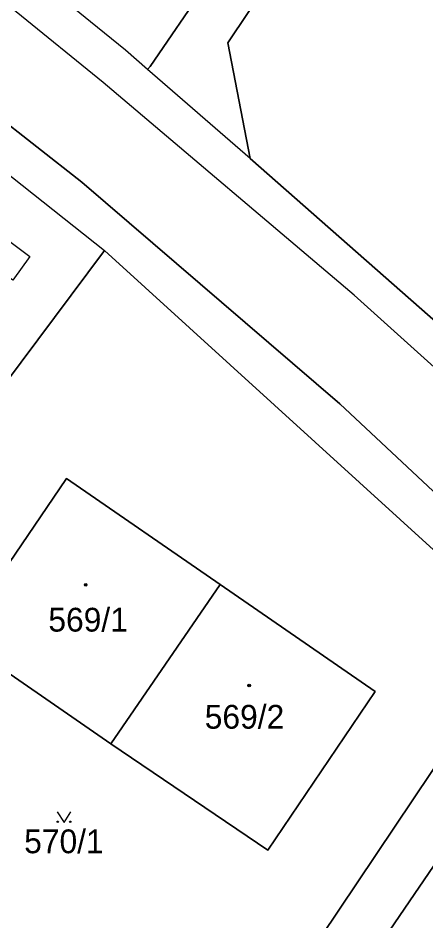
# Model space of a CAD drawing. Extents: x -600309 to -598967, y -1161267 to -1160292.
# Drawn here: x -600252.4 to -600223.2, y -1160468.5 to -1160403.9 of the extents above; entities that cross this region are included whole.
import ezdxf

# ---------------------------------------------------------------- set-up
doc = ezdxf.new("R2010")
doc.units = 0
for name, color, linetype in [('Level 1', 7, 'Continuous'), ('Level 3', 7, 'Continuous'), ('Level 4', 7, 'Continuous'), ('Level 5', 7, 'Continuous'), ('Level 60', 7, 'Continuous'), ('Vrstva 60', 7, 'Continuous')]:
    doc.layers.add(name, color=color, linetype=linetype)

msp = doc.modelspace()

# ---------------------------------------------------------------- linework, layer by layer
at = {"layer": 'Level 1'}
for points in [[(-600029.82, -1160579.77), (-600047.03, -1160569.17), (-600070.48, -1160554.56), (-600111.58, -1160529.03), (-600126.1, -1160520.21), (-600138.76, -1160511.76), (-600151.84, -1160502.25), (-600159.7, -1160496.34), (-600170.75, -1160487.14), (-600176.1, -1160482.15), (-600185.22, -1160473.25), (-600206.08, -1160453.49), (-600217.54, -1160442.6), (-600229.41, -1160431.52), (-600247.87, -1160415.66), (-600254.33, -1160410.63), (-600285.71, -1160385.84), (-600301.3, -1160373.82), (-600308.541, -1160368.236)], [(-600243.16, -1160407.61), (-600242.98, -1160407.4), (-600223.07, -1160378.32), (-600220.24, -1160374.15)], [(-600235.83, -1160413.97), (-600237.42, -1160405.71), (-600220.3, -1160380.18), (-600204.05, -1160391.32), (-600193.72, -1160398.49)], [(-600000.45, -1160595.4), (-600016.14, -1160587.57), (-600029.82, -1160579.77), (-600047.03, -1160569.17), (-600070.48, -1160554.56), (-600111.58, -1160529.03), (-600126.1, -1160520.21), (-600138.76, -1160511.76), (-600151.84, -1160502.25), (-600159.7, -1160496.34), (-600170.75, -1160487.14), (-600176.1, -1160482.15), (-600185.22, -1160473.25), (-600206.08, -1160453.49), (-600217.54, -1160442.6), (-600229.41, -1160431.52), (-600247.87, -1160415.66), (-600254.33, -1160410.63), (-600285.71, -1160385.84)], [(-600243.16, -1160407.61), (-600244.73, -1160406.23), (-600247.25, -1160404.22), (-600250.43, -1160401.59), (-600259.8, -1160394.03), (-600260.37, -1160393.54), (-600263.15, -1160391.32)], [(-600235.83, -1160413.97), (-600243.16, -1160407.61)], [(-600255.04, -1160413.59), (-600246.25, -1160420.55)], [(-600235.83, -1160413.97), (-600215.99, -1160431.39)], [(-600264.08, -1160444.4), (-600246.25, -1160420.55)], [(-600246.25, -1160420.55), (-600219, -1160445.31), (-600210.39, -1160453.38)], [(-600245.78, -1160455.81), (-600256.73, -1160448.27), (-600248.96, -1160436.86), (-600237.97, -1160444.42)], [(-600245.78, -1160455.81), (-600234.56, -1160463.42), (-600226.87, -1160452.08), (-600237.97, -1160444.42)], [(-600245.78, -1160455.81), (-600237.97, -1160444.42)], [(-600229, -1160473.78), (-600232.09, -1160471.61), (-600221.5, -1160455.83), (-600220, -1160454.31), (-600213.07, -1160456.09), (-600210.39, -1160453.38)], [(-600210.13, -1160470.07), (-600221.28, -1160462.46), (-600229, -1160473.78)]]:
    msp.add_lwpolyline(points, dxfattribs=at)
at = {"layer": 'Level 3'}
for points in [[(-600125.19, -1160509.33), (-600126.01, -1160509.76), (-600127.13, -1160510.07), (-600127.94, -1160510.13), (-600128.79, -1160510.07), (-600129.93, -1160509.77), (-600130.99, -1160509.15), (-600139.71, -1160503.93), (-600147.26, -1160498.02), (-600154.8, -1160492.15), (-600161.97, -1160486.6), (-600165.04, -1160483.54), (-600170.09, -1160478.96), (-600176.09, -1160473.27), (-600190.99, -1160459.57), (-600204.18, -1160445.56), (-600212.67, -1160438.18), (-600221.71, -1160429.76), (-600228.39, -1160423.74), (-600246.35, -1160408.54), (-600258.81, -1160398.41), (-600274.98, -1160385.83), (-600308.541, -1160359.925)], [(-600257.4, -1160416.65), (-600251.58, -1160420.98), (-600252.8, -1160422.67), (-600253.56, -1160422.13)]]:
    msp.add_lwpolyline(points, dxfattribs=at)
at = {"layer": 'Level 5'}
msp.add_lwpolyline([(-600249.641, -1160460.68), (-600249.14, -1160461.43), (-600248.64, -1160460.68)], dxfattribs=at)
for centre, radius in [((-600247.59, -1160444.45), 0.09), ((-600247.59, -1160444.45), 0.0521), ((-600235.89, -1160451.64), 0.09), ((-600235.89, -1160451.64), 0.0521), ((-600249.59, -1160461.38), 0.05), ((-600248.691, -1160461.38), 0.05)]:
    msp.add_circle(centre, radius, dxfattribs=at)
at = {"layer": 'Level 60'}
for points in [[(-600243.16, -1160407.61), (-600244.73, -1160406.23), (-600247.25, -1160404.22), (-600250.43, -1160401.59), (-600259.8, -1160394.03), (-600260.37, -1160393.54), (-600263.15, -1160391.32), (-600262.97, -1160391.13), (-600221.27, -1160329.87), (-600199.77, -1160343.98), (-600220.24, -1160374.15), (-600223.07, -1160378.32), (-600242.98, -1160407.4)], [(-600243.16, -1160407.61), (-600242.98, -1160407.4), (-600223.07, -1160378.32), (-600220.24, -1160374.15), (-600205.39, -1160384.4), (-600190.91, -1160394.34), (-600193.72, -1160398.49), (-600204.05, -1160391.32), (-600220.3, -1160380.18), (-600237.42, -1160405.71), (-600235.83, -1160413.97)], [(-600215.73, -1160431), (-600215.99, -1160431.39), (-600235.83, -1160413.97), (-600237.42, -1160405.71), (-600220.3, -1160380.18), (-600204.05, -1160391.32), (-600193.72, -1160398.49)], [(-600264.08, -1160444.4), (-600275.59, -1160436.43), (-600272.23, -1160431.92), (-600271.65, -1160431.13), (-600269.59, -1160428.35), (-600268.54, -1160427.01), (-600267.84, -1160426.04), (-600260.17, -1160415.87), (-600259.57, -1160415.09), (-600258.61, -1160413.81), (-600257.21, -1160411.88), (-600255.04, -1160413.59), (-600246.25, -1160420.55)], [(-600245.78, -1160455.81), (-600256.73, -1160448.27), (-600248.96, -1160436.86), (-600237.97, -1160444.42)], [(-600245.78, -1160455.81), (-600234.56, -1160463.42), (-600226.87, -1160452.08), (-600237.97, -1160444.42), (-600248.96, -1160436.86), (-600256.73, -1160448.27)], [(-600234.56, -1160463.42), (-600245.78, -1160455.81), (-600237.97, -1160444.42), (-600226.87, -1160452.08)], [(-600221.28, -1160462.46), (-600210.13, -1160470.07), (-600217.85, -1160481.39), (-600218.74, -1160482.7), (-600219.81, -1160484.24), (-600230.98, -1160476.66), (-600229.89, -1160475.08), (-600229, -1160473.78)]]:
    msp.add_lwpolyline(points, close=True, dxfattribs=at)
for points in [[(-600257.33, -1160468.55), (-600273.4, -1160457.1), (-600270.88, -1160453.48), (-600264.08, -1160444.4), (-600246.25, -1160420.55), (-600219, -1160445.31)], [(-600221.5, -1160455.83), (-600232.09, -1160471.61)], [(-600221.28, -1160462.46), (-600229, -1160473.78), (-600232.09, -1160471.61), (-600221.5, -1160455.83)]]:
    msp.add_lwpolyline(points, dxfattribs=at)
at = {"layer": 'Vrstva 60'}
for points in [[(-600285.71, -1160385.84), (-600254.33, -1160410.63), (-600247.87, -1160415.66), (-600229.41, -1160431.52), (-600217.54, -1160442.6), (-600206.08, -1160453.49), (-600185.22, -1160473.25), (-600176.1, -1160482.15), (-600170.75, -1160487.14), (-600159.7, -1160496.34), (-600151.84, -1160502.25), (-600138.76, -1160511.76), (-600126.1, -1160520.21), (-600111.58, -1160529.03), (-600070.48, -1160554.56), (-600047.03, -1160569.17), (-600029.82, -1160579.77)], [(-600029.82, -1160579.77), (-600047.03, -1160569.17), (-600070.48, -1160554.56), (-600111.58, -1160529.03), (-600126.1, -1160520.21), (-600138.76, -1160511.76), (-600151.84, -1160502.25), (-600159.7, -1160496.34), (-600170.75, -1160487.14), (-600176.1, -1160482.15), (-600185.22, -1160473.25), (-600206.08, -1160453.49), (-600217.54, -1160442.6), (-600229.41, -1160431.52), (-600247.87, -1160415.66), (-600254.33, -1160410.63), (-600285.71, -1160385.84)], [(-600270.28, -1160401.56), (-600257.21, -1160411.88), (-600255.04, -1160413.59), (-600246.25, -1160420.55), (-600219, -1160445.31), (-600210.39, -1160453.38), (-600207.87, -1160456), (-600187.55, -1160475.41), (-600181.64, -1160480.82), (-600177.04, -1160485.04), (-600168.59, -1160492.65), (-600166.24, -1160494.77)], [(-600167.49, -1160478), (-600171.83, -1160474.01), (-600176.64, -1160469.32), (-600180.69, -1160465.39), (-600183.84, -1160462.37), (-600184.1, -1160462.11), (-600185.15, -1160461.05), (-600186.57, -1160459.76), (-600188.98, -1160457.36), (-600194.67, -1160451.93), (-600196.86, -1160449.84), (-600199.13, -1160447.71), (-600202.91, -1160444.1), (-600203.03, -1160443.87), (-600207.25, -1160439.97), (-600215.99, -1160431.39), (-600235.83, -1160413.97), (-600243.16, -1160407.61), (-600244.73, -1160406.23), (-600247.25, -1160404.22), (-600250.43, -1160401.59)]]:
    msp.add_lwpolyline(points, dxfattribs=at)

# ---------------------------------------------------------------- texts
at = {"layer": 'Level 4'}
for s, p in [('569/1', (-600250.26, -1160447.79)), ('569/2', (-600239.07, -1160454.73)), ('570/1', (-600251.99, -1160463.63))]:
    msp.add_text(s, height=1.7, dxfattribs=at).set_placement(p)

doc.saveas('drawing.dxf')
